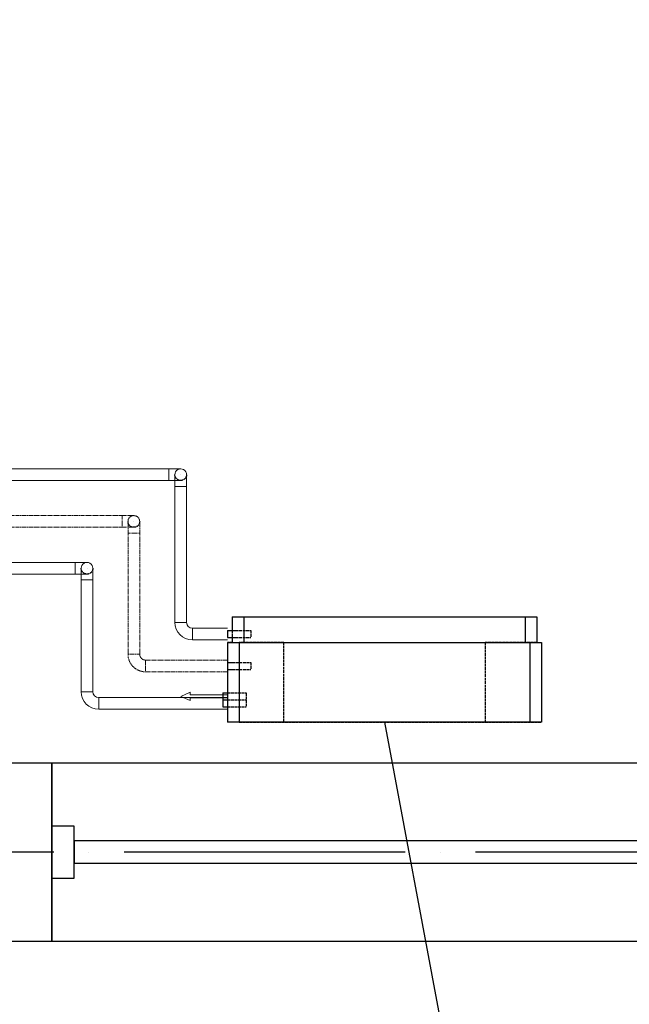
# Model space of a CAD drawing. Header units: millimetres. Extents: x 9824119 to 13672909, y -72394 to 462135.
# Tile 326 of 656: x 10186562 to 10187863, y 7200 to 9303. Entities that reach past the tile are written whole.
import ezdxf
from ezdxf import colors
from ezdxf.entities.mleader import LeaderData, LeaderLine
from ezdxf.math import Vec2, Vec3

# ---------------------------------------------------------------- set-up
doc = ezdxf.new("R2010")
doc.units = ezdxf.units.MM
for name, pattern in [('ACAD_ISO04W100', [30, 24, -3, 0, -3]), ('Hidden', [3, 2, -1]), ('UnderFloor', [7.5, 6, -1.5])]:
    doc.linetypes.add(name, pattern=pattern)
for name, color, linetype in [('MAGI_GENERAL', 7, 'Continuous'), ('PIPE-H1', 7, 'Continuous'), ('PIPE-H1-COMPONENT-', 7, 'Continuous')]:
    doc.layers.add(name, color=color, linetype=linetype)
doc.layers.add('Оси', color=1, linetype='ACAD_ISO04W100', lineweight=0)
doc.styles.add('ISOCPEUR', font='isocpeui.ttf')
doc.styles.add('СПДС', font='isocpeur.ttf')

# ---------------------------------------------------------------- blocks, each defined once
blk = doc.blocks.new('A$C04BF76B1')
at = {"color": 5}
for points in [[(-1352.5, 569.8), (67.5, 569.8), (67.5, 189.8), (-1352.5, 189.8)], [(-1305, 435.3), (-1305, 324.3), (-1352.5, 324.3), (-1352.5, 435.3)], [(67.5, 435.3), (67.5, 324.3), (20, 324.3), (20, 435.3)], [(20, 403.5), (20, 356), (-1305, 356), (-1305, 403.5)]]:
    blk.add_lwpolyline(points, close=True, dxfattribs=at)
blk = doc.blocks.new('вамвамамавмвмммм')
at = {"color": 253, "lineweight": 25}
blk.add_lwpolyline([(1602659.5, 1371144.6), (1601269.5, 1371144.6), (1601269.5, 1370764.6), (1602659.5, 1370764.6)], close=True, dxfattribs=at)
at = {"layer": 'Оси', "color": 18, "lineweight": 25, "ltscale": 25, "true_color": 0x000000}
blk.add_line((1608664.5, 1370954.6), (1571167, 1370954.6), dxfattribs=at)
at = {"color": 253, "lineweight": 25, "xscale": -1}
blk.add_blockref('A$C04BF76B1', (1602727, 1370574.9), dxfattribs=at)
blk = doc.blocks.new('_None')
blk = doc.blocks.new('*U3668')
at = {"layer": 'PIPE-H1', "color": 82, "linetype": 'Continuous', "lineweight": 20, "extrusion": (-1, 0, 0)}
blk.add_ellipse((10186880.8, 8331.3, 12.5), major_axis=(0, -12.5), ratio=1, start_param=0, end_param=3.141593, dxfattribs=at)
at = {"layer": 'PIPE-H1', "color": 82, "linetype": 'Continuous', "lineweight": 20, "extrusion": (0, -1, 0)}
for centre in [(10186880.8, 8343.8, 37.5), (10186880.8, 8318.8, 37.5)]:
    blk.add_ellipse(centre, major_axis=(0, 0, -25), ratio=1, start_param=0, end_param=1.570796, dxfattribs=at)
blk = doc.blocks.new('*U3669')
at = {"layer": 'PIPE-H1', "color": 82, "linetype": 'Continuous', "lineweight": 20}
for p, q in [((10186880.8, 8343.8, 12.5), (10184113.3, 8343.8, 12.5)), ((10186880.8, 8318.8, 12.5), (10184113.3, 8318.8, 12.5))]:
    blk.add_line(p, q, dxfattribs=at)
blk = doc.blocks.new('*U3670')
at = {"layer": 'PIPE-H1', "color": 7, "linetype": 'Continuous', "lineweight": -3}
blk.add_line((10186905.8, 8331.3, 285), (10186905.8, 8331.3, 284), dxfattribs=at)
blk = doc.blocks.new('*U3671')
at = {"layer": 'PIPE-H1', "color": 82, "linetype": 'Continuous', "lineweight": 20, "extrusion": (0, 0, -1)}
blk.add_ellipse((10186905.8, 8331.3, 535), major_axis=(-12.5, 0), ratio=1, start_param=0, end_param=3.141593, dxfattribs=at)
at = {"layer": 'PIPE-H1', "color": 1, "linetype": 'UnderFloor', "lineweight": -3, "extrusion": (0, 0, -1)}
blk.add_ellipse((10186905.8, 8331.3, 535), major_axis=(12.5, 0), ratio=1, start_param=0, end_param=3.141593, dxfattribs=at)
at = {"layer": 'PIPE-H1', "color": 82, "linetype": 'Continuous', "lineweight": 20, "extrusion": (-1, 0, 0)}
for centre in [(10186893.3, 8306.3, 535), (10186918.3, 8306.3, 535)]:
    blk.add_ellipse(centre, major_axis=(0, 0, 25), ratio=1, start_param=0, end_param=1.570796, dxfattribs=at)
at = {"layer": 'PIPE-H1', "color": 82, "linetype": 'Continuous', "lineweight": 20, "extrusion": (0, -1, 0)}
blk.add_ellipse((10186905.8, 8306.3, 560), major_axis=(12.5, 0), ratio=1, start_param=0, end_param=3.141593, dxfattribs=at)
blk = doc.blocks.new('*U3672')
at = {"layer": 'PIPE-H1', "color": 82, "linetype": 'Continuous', "lineweight": 20}
for p, q in [((10186893.3, 8015.6, 560), (10186893.3, 8306.3, 560)), ((10186918.3, 8015.6, 560), (10186918.3, 8306.3, 560))]:
    blk.add_line(p, q, dxfattribs=at)
blk = doc.blocks.new('*U3673')
at = {"layer": 'PIPE-H1', "color": 82, "linetype": 'Continuous', "lineweight": 20}
for major_axis in [(-37.5, 0), (-12.5, 0)]:
    blk.add_ellipse((10186930.8, 8015.6, 560), major_axis=major_axis, ratio=1, start_param=0, end_param=1.570796, dxfattribs=at)
at = {"layer": 'PIPE-H1', "color": 82, "linetype": 'Continuous', "lineweight": 20, "extrusion": (0, 1, 0)}
blk.add_ellipse((10186905.8, 8015.6, 560), major_axis=(-12.5, 0), ratio=1, start_param=0, end_param=3.141593, dxfattribs=at)
at = {"layer": 'PIPE-H1', "color": 82, "linetype": 'Continuous', "lineweight": 20, "extrusion": (1, 0, 0)}
blk.add_ellipse((10186930.8, 7990.6, 560), major_axis=(0, 12.5), ratio=1, start_param=0, end_param=3.141593, dxfattribs=at)
blk = doc.blocks.new('*U3674')
at = {"layer": 'PIPE-H1', "color": 82, "linetype": 'Continuous', "lineweight": 20}
for p, q in [((10187005.8, 8003.1, 560), (10186930.8, 8003.1, 560)), ((10187005.8, 7978.1, 560), (10186930.8, 7978.1, 560))]:
    blk.add_line(p, q, dxfattribs=at)
blk = doc.blocks.new('*U4054')
at = {"layer": 'PIPE-H1', "color": 1, "linetype": 'Continuous', "lineweight": 20, "extrusion": (-1, 0, 0)}
blk.add_ellipse((10186680.8, 8131.3, 12.5), major_axis=(0, -12.5), ratio=1, start_param=0, end_param=3.141593, dxfattribs=at)
at = {"layer": 'PIPE-H1', "color": 1, "linetype": 'Continuous', "lineweight": 20, "extrusion": (0, -1, 0)}
for centre in [(10186680.8, 8143.8, 37.5), (10186680.8, 8118.8, 37.5)]:
    blk.add_ellipse(centre, major_axis=(0, 0, -25), ratio=1, start_param=0, end_param=1.570796, dxfattribs=at)
blk = doc.blocks.new('*U4055')
at = {"layer": 'PIPE-H1', "color": 1, "linetype": 'Continuous', "lineweight": 20}
for p, q in [((10186680.8, 8143.8, 12.5), (10183913.3, 8143.8, 12.5)), ((10186680.8, 8118.8, 12.5), (10183913.3, 8118.8, 12.5))]:
    blk.add_line(p, q, dxfattribs=at)
blk = doc.blocks.new('*U4056')
at = {"layer": 'PIPE-H1', "color": 7, "linetype": 'Continuous', "lineweight": -3}
blk.add_line((10186705.8, 8131.3, 146), (10186705.8, 8131.3, 145), dxfattribs=at)
blk = doc.blocks.new('*U4057')
at = {"layer": 'PIPE-H1', "color": 1, "linetype": 'Continuous', "lineweight": 20, "extrusion": (0, 0, -1)}
blk.add_ellipse((10186705.8, 8131.3, 396), major_axis=(-12.5, 0), ratio=1, start_param=0, end_param=3.141593, dxfattribs=at)
at = {"layer": 'PIPE-H1', "color": 1, "linetype": 'UnderFloor', "lineweight": -3, "extrusion": (0, 0, -1)}
blk.add_ellipse((10186705.8, 8131.3, 396), major_axis=(12.5, 0), ratio=1, start_param=0, end_param=3.141593, dxfattribs=at)
at = {"layer": 'PIPE-H1', "color": 1, "linetype": 'Continuous', "lineweight": 20, "extrusion": (-1, 0, 0)}
for centre in [(10186693.3, 8106.3, 396), (10186718.3, 8106.3, 396)]:
    blk.add_ellipse(centre, major_axis=(0, 0, 25), ratio=1, start_param=0, end_param=1.570796, dxfattribs=at)
at = {"layer": 'PIPE-H1', "color": 1, "linetype": 'Continuous', "lineweight": 20, "extrusion": (0, -1, 0)}
blk.add_ellipse((10186705.8, 8106.3, 421), major_axis=(12.5, 0), ratio=1, start_param=0, end_param=3.141593, dxfattribs=at)
blk = doc.blocks.new('*U4058')
at = {"layer": 'PIPE-H1', "color": 1, "linetype": 'Continuous', "lineweight": 20}
for p, q in [((10186693.3, 7867.6, 421), (10186693.3, 8106.3, 421)), ((10186718.3, 7867.6, 421), (10186718.3, 8106.3, 421))]:
    blk.add_line(p, q, dxfattribs=at)
blk = doc.blocks.new('*U4059')
at = {"layer": 'PIPE-H1', "color": 1, "linetype": 'Continuous', "lineweight": 20}
for major_axis in [(-37.5, 0), (-12.5, 0)]:
    blk.add_ellipse((10186730.8, 7867.6, 421), major_axis=major_axis, ratio=1, start_param=0, end_param=1.570796, dxfattribs=at)
at = {"layer": 'PIPE-H1', "color": 1, "linetype": 'Continuous', "lineweight": 20, "extrusion": (0, 1, 0)}
blk.add_ellipse((10186705.8, 7867.6, 421), major_axis=(-12.5, 0), ratio=1, start_param=0, end_param=3.141593, dxfattribs=at)
at = {"layer": 'PIPE-H1', "color": 1, "linetype": 'Continuous', "lineweight": 20, "extrusion": (1, 0, 0)}
blk.add_ellipse((10186730.8, 7842.6, 421), major_axis=(0, 12.5), ratio=1, start_param=0, end_param=3.141593, dxfattribs=at)
blk = doc.blocks.new('*U4060')
at = {"layer": 'PIPE-H1', "color": 1, "linetype": 'Continuous', "lineweight": 20}
for p, q in [((10187005.8, 7855.1, 421), (10186730.8, 7855.1, 421)), ((10187005.8, 7830.1, 421), (10186730.8, 7830.1, 421))]:
    blk.add_line(p, q, dxfattribs=at)
blk = doc.blocks.new('*U4061')
at = {"layer": 'PIPE-H1', "color": 5, "linetype": 'Hidden', "lineweight": 20, "extrusion": (-1, 0, 0)}
blk.add_ellipse((10186780.8, 8231.3, 12.5), major_axis=(0, -12.5), ratio=1, start_param=0, end_param=3.141593, dxfattribs=at)
at = {"layer": 'PIPE-H1', "color": 5, "linetype": 'Hidden', "lineweight": 20, "extrusion": (0, -1, 0)}
for centre in [(10186780.8, 8243.8, 37.5), (10186780.8, 8218.8, 37.5)]:
    blk.add_ellipse(centre, major_axis=(0, 0, -25), ratio=1, start_param=0, end_param=1.570796, dxfattribs=at)
blk = doc.blocks.new('*U4062')
at = {"layer": 'PIPE-H1', "color": 5, "linetype": 'Hidden', "lineweight": 20}
for p, q in [((10186780.8, 8243.8, 12.5), (10184013.3, 8243.8, 12.5)), ((10186780.8, 8218.8, 12.5), (10184013.3, 8218.8, 12.5))]:
    blk.add_line(p, q, dxfattribs=at)
blk = doc.blocks.new('*U4063')
at = {"layer": 'PIPE-H1', "color": 7, "linetype": 'Continuous', "lineweight": -3}
for p, q in [((10186805.8, 8231.3, 300), (10186805.8, 8231.3, 299)), ((10186805.8, 8231.3, 50), (10186805.8, 8231.3, 49))]:
    blk.add_line(p, q, dxfattribs=at)
blk = doc.blocks.new('*U4064')
at = {"layer": 'PIPE-H1', "color": 5, "linetype": 'Hidden', "lineweight": 20, "extrusion": (0, 0, -1)}
blk.add_ellipse((10186805.8, 8231.3, 550), major_axis=(-12.5, 0), ratio=1, start_param=0, end_param=3.141593, dxfattribs=at)
at = {"layer": 'PIPE-H1', "color": 1, "linetype": 'UnderFloor', "lineweight": -3, "extrusion": (0, 0, -1)}
blk.add_ellipse((10186805.8, 8231.3, 550), major_axis=(12.5, 0), ratio=1, start_param=0, end_param=3.141593, dxfattribs=at)
at = {"layer": 'PIPE-H1', "color": 5, "linetype": 'Hidden', "lineweight": 20, "extrusion": (-1, 0, 0)}
for centre in [(10186793.3, 8206.3, 550), (10186818.3, 8206.3, 550)]:
    blk.add_ellipse(centre, major_axis=(0, 0, 25), ratio=1, start_param=0, end_param=1.570796, dxfattribs=at)
at = {"layer": 'PIPE-H1', "color": 5, "linetype": 'Hidden', "lineweight": 20, "extrusion": (0, -1, 0)}
blk.add_ellipse((10186805.8, 8206.3, 575), major_axis=(12.5, 0), ratio=1, start_param=0, end_param=3.141593, dxfattribs=at)
blk = doc.blocks.new('*U4065')
at = {"layer": 'PIPE-H1', "color": 5, "linetype": 'Hidden', "lineweight": 20}
for p, q in [((10186793.3, 7947.6, 575), (10186793.3, 8206.3, 575)), ((10186818.3, 7947.6, 575), (10186818.3, 8206.3, 575))]:
    blk.add_line(p, q, dxfattribs=at)
blk = doc.blocks.new('*U4066')
at = {"layer": 'PIPE-H1', "color": 5, "linetype": 'Hidden', "lineweight": 20}
for major_axis in [(-37.5, 0), (-12.5, 0)]:
    blk.add_ellipse((10186830.8, 7947.6, 575), major_axis=major_axis, ratio=1, start_param=0, end_param=1.570796, dxfattribs=at)
at = {"layer": 'PIPE-H1', "color": 5, "linetype": 'Hidden', "lineweight": 20, "extrusion": (0, 1, 0)}
blk.add_ellipse((10186805.8, 7947.6, 575), major_axis=(-12.5, 0), ratio=1, start_param=0, end_param=3.141593, dxfattribs=at)
at = {"layer": 'PIPE-H1', "color": 5, "linetype": 'Hidden', "lineweight": 20, "extrusion": (1, 0, 0)}
blk.add_ellipse((10186830.8, 7922.6, 575), major_axis=(0, 12.5), ratio=1, start_param=0, end_param=3.141593, dxfattribs=at)
blk = doc.blocks.new('*U4067')
at = {"layer": 'PIPE-H1', "color": 5, "linetype": 'Hidden', "lineweight": 20}
for p, q in [((10187005.8, 7935.1, 575), (10186830.8, 7935.1, 575)), ((10187005.8, 7910.1, 575), (10186830.8, 7910.1, 575))]:
    blk.add_line(p, q, dxfattribs=at)
blk = doc.blocks.new('*U4108')
at = {"layer": 'PIPE-H1-COMPONENT-', "color": 7, "linetype": 'Continuous', "lineweight": -3}
blk.add_line((10187005.8, 7842.6, 421), (10187005.8, 7842.6, 420), dxfattribs=at)
blk = doc.blocks.new('*U4109')
at = {"layer": 'PIPE-H1-COMPONENT-', "color": 11, "linetype": 'Continuous', "lineweight": 20}
for p, q in [((10186925.8, 7866.6, 360), (10186905.8, 7857.6, 360)), ((10186905.8, 7857.6, 360), (10186925.8, 7848.6, 360)), ((10186925.8, 7860.6, 360), (10186925.8, 7866.6, 360)), ((10187005.8, 7860.6, 360), (10186925.8, 7860.6, 360)), ((10186925.8, 7848.6, 360), (10186925.8, 7854.6, 360)), ((10186925.8, 7854.6, 360), (10187005.8, 7854.6, 360)), ((10187005.8, 7854.6, 360), (10187005.8, 7860.6, 360))]:
    blk.add_line(p, q, dxfattribs=at)
at = {"layer": 'PIPE-H1-COMPONENT-', "color": 11, "linetype": 'Continuous', "lineweight": 20, "extrusion": (-1, 0, 0)}
blk.add_circle((-7857.6, 360, -10187005.8), 7.5, dxfattribs=at)
blk = doc.blocks.new('*U4110')
at = {"layer": 'MAGI_GENERAL', "color": 1, "linetype": 'UnderFloor', "lineweight": -3}
for p, q in [((10187015.8, 8027.6, 100), (10187015.8, 8027.6, 535.5)), ((10187665.8, 8027.6, 535.5), (10187665.8, 8027.6, 100)), ((10187015.8, 7998.1, 535.5), (10187015.8, 7983.1, 535.5)), ((10187015.8, 7998.1, 100), (10187015.8, 7972.6, 100)), ((10187023.1, 7998.1, 560), (10187055.8, 7998.1, 560)), ((10187015.8, 7972.6, 100), (10187005.8, 7972.6, 100)), ((10187005.8, 7972.6, 100), (10187005.8, 7972.6)), ((10187005.8, 7972.6, 100), (10187005.8, 7972.6, 535.5)), ((10187015.8, 7972.6, 100), (10187005.8, 7972.6, 100)), ((10187015.8, 7972.6, 535.5), (10187015.8, 7972.6, 100)), ((10187023.1, 7983.1, 560), (10187055.8, 7983.1, 560)), ((10187040.8, 7972.6, 620), (10187030.8, 7972.6, 586.2)), ((10187040.8, 7972.6, 100), (10187665.8, 7972.6, 100)), ((10187125.8, 7972.6, 100), (10187040.8, 7972.6, 100)), ((10187125.8, 7802.6, 100), (10187125.8, 7972.6, 100)), ((10187125.8, 7972.6, 100), (10187125.8, 7972.6)), ((10187555.8, 7972.6, 100), (10187555.8, 7802.6, 100)), ((10187665.8, 7972.6, 100), (10187555.8, 7972.6, 100)), ((10187555.8, 7972.6, 100), (10187555.8, 7972.6)), ((10187665.8, 7972.6, 100), (10187640.8, 7972.6, 100)), ((10187665.8, 7972.6, 535.5), (10187650.8, 7972.6, 586.2)), ((10187665.8, 7972.6, 100), (10187665.8, 7972.6, 535.5)), ((10187675.8, 7972.6, 100), (10187675.8, 7972.6)), ((10187675.8, 7972.6, 535.5), (10187675.8, 7972.6, 100)), ((10187005.8, 7930.1, 100), (10187005.8, 7915.1, 100)), ((10187005.8, 7930.1, 535.5), (10187005.8, 7915.1, 535.5)), ((10187005.8, 7930.1, 100), (10187005.8, 7915.1, 100)), ((10187016.3, 7930.1, 575), (10187055.8, 7930.1, 575)), ((10187016.3, 7915.1, 575), (10187055.8, 7915.1, 575)), ((10187005.8, 7865.1, 360), (10187045.8, 7865.1, 360)), ((10187005.8, 7865.1, 100), (10187005.8, 7802.6, 100)), ((10187005.8, 7865.1, 100), (10187005.8, 7802.6, 100)), ((10187005.8, 7850.1, 421), (10187045.8, 7850.1, 421)), ((10187005.8, 7835.1, 421), (10187045.8, 7835.1, 421)), ((10187005.8, 7802.6, 100), (10187005.8, 7802.6)), ((10187005.8, 7802.6, 535.5), (10187005.8, 7802.6, 100)), ((10187030.8, 7802.6, 100), (10187125.8, 7802.6, 100)), ((10187030.8, 7802.6, 100), (10187675.8, 7802.6, 100)), ((10187125.8, 7802.6, 100), (10187125.8, 7802.6)), ((10187555.8, 7802.6, 100), (10187555.8, 7802.6)), ((10187555.8, 7802.6, 100), (10187675.8, 7802.6, 100)), ((10187675.8, 7802.6, 100), (10187675.8, 7802.6)), ((10187675.8, 7802.6, 100), (10187675.8, 7802.6, 535.5))]:
    blk.add_line(p, q, dxfattribs=at)
at = {"layer": 'MAGI_GENERAL', "color": 7, "linetype": 'Continuous', "lineweight": -3}
for p, q in [((10187015.8, 8027.6, 535.5), (10187015.8, 7998.1, 535.5)), ((10187015.8, 8027.6, 535.5), (10187040.8, 8027.6, 620)), ((10187040.8, 8027.6, 620), (10187640.8, 8027.6, 620)), ((10187040.8, 8027.6, 620), (10187040.8, 7972.6, 620)), ((10187640.8, 8027.6, 620), (10187665.8, 8027.6, 535.5)), ((10187640.8, 8027.6, 620), (10187640.8, 7972.6, 620)), ((10187665.8, 8027.6, 535.5), (10187665.8, 7972.6, 535.5)), ((10187005.8, 7998.1, 560), (10187023.1, 7998.1, 560)), ((10187005.8, 7983.1, 560), (10187023.1, 7983.1, 560)), ((10187005.8, 7972.6, 535.5), (10187005.8, 7930.1, 535.5)), ((10187005.8, 7972.6, 535.5), (10187030.8, 7972.6, 630)), ((10187015.8, 7983.1, 535.5), (10187015.8, 7972.6, 535.5)), ((10187030.8, 7972.6, 630), (10187650.8, 7972.6, 630)), ((10187030.8, 7972.6, 630), (10187030.8, 7802.6, 630)), ((10187650.8, 7972.6, 630), (10187675.8, 7972.6, 535.5)), ((10187650.8, 7972.6, 630), (10187650.8, 7802.6, 630)), ((10187675.8, 7972.6, 535.5), (10187675.8, 7802.6, 535.5)), ((10187005.8, 7930.1, 575), (10187016.3, 7930.1, 575)), ((10187005.8, 7915.1, 575), (10187016.3, 7915.1, 575)), ((10187005.8, 7915.1, 535.5), (10187005.8, 7802.6, 535.5)), ((10186995.8, 7865.1, 360), (10187005.8, 7865.1, 360)), ((10186995.8, 7850.1, 421), (10187005.8, 7850.1, 421)), ((10186995.8, 7835.1, 421), (10187005.8, 7835.1, 421)), ((10187030.8, 7802.6, 630), (10187005.8, 7802.6, 535.5)), ((10187650.8, 7802.6, 630), (10187030.8, 7802.6, 630)), ((10187675.8, 7802.6, 535.5), (10187650.8, 7802.6, 630))]:
    blk.add_line(p, q, dxfattribs=at)
at = {"layer": 'MAGI_GENERAL', "color": 7, "linetype": 'Continuous', "lineweight": -3, "extrusion": (1, 0, 0)}
for centre in [(10187005.8, 7990.6, 560), (10187005.8, 7922.6, 575), (10186995.8, 7857.6, 360), (10186995.8, 7842.6, 421)]:
    blk.add_ellipse(centre, major_axis=(0, 7.5), ratio=1, start_param=0, end_param=3.141593, dxfattribs=at)
at = {"layer": 'MAGI_GENERAL', "color": 1, "linetype": 'UnderFloor', "lineweight": -3, "extrusion": (1, 0, 0)}
for centre in [(10187055.8, 7990.6, 560), (10187055.8, 7922.6, 575), (10187045.8, 7857.6, 360), (10187045.8, 7842.6, 421)]:
    blk.add_ellipse(centre, major_axis=(0, 7.5), ratio=1, start_param=0, end_param=3.141593, dxfattribs=at)

msp = doc.modelspace()

# ---------------------------------------------------------------- block references
msp.add_blockref('вамвамамавмвмммм', (8583971.2, -1363429.7))
at = {"layer": 'PIPE-H1'}
for name in ['*U3669', '*U3668', '*U3671', '*U3670', '*U3672', '*U4062', '*U4061', '*U4064', '*U4063', '*U4065', '*U4055', '*U4054', '*U4057', '*U4056', '*U4058', '*U3673', '*U3674', '*U4066', '*U4067', '*U4059', '*U4060']:
    msp.add_blockref(name, (0, 0), dxfattribs=at)
at = {"layer": 'PIPE-H1-COMPONENT-'}
for name in ['*U4109', '*U4108']:
    msp.add_blockref(name, (0, 0), dxfattribs=at)

# ---------------------------------------------------------------- next in the draw order: leaders
at = {"color": 5, "lineweight": 25, "ltscale": 15}
ml = msp.add_multileader_mtext('Standard', dxfattribs=at)
ml.set_content('{\\fGOST Common|b0|i0|c204|p34;\\W0.9;\\C256;Фанкойл напольный Qx=1,6kBm Qm=2,1kBm}', color=14, style='СПДС')
ml.set_leader_properties()
ml.set_arrow_properties(name='NONE')
ml.build(insert=Vec2(0, 0))
ml.multileader.update_dxf_attribs({"text_left_attachment_type": 6, "text_right_attachment_type": 6, "dogleg_length": 0.36, "arrow_head_size": 100})
ctx = ml.context
ctx.base_point, ctx.char_height, ctx.arrow_head_size, ctx.plane_origin = Vec3(10184806.3, 6328.8, 630), 220, 100, Vec3(10174319, -6892.3, 630)
ctx.left_attachment, ctx.right_attachment, ctx.text_align_type = 6, 6, 1
notes = []
notes.append((ctx, [(1, (1, 1, 0), (10184806, 6328.8, 630), (1, 0), 0.36, [(1, [(10184530.8, 7802.6, 630)], 0, [])])]))
ctx.mtext.insert, ctx.mtext.width, ctx.mtext.defined_height, ctx.mtext.alignment, ctx.mtext.flow_direction = Vec3(10185990.6, 6592.8, 630), 2438.932, 630, 2, 5
ctx.mtext.has_bg_fill, ctx.mtext.bg_color, ctx.mtext.bg_scale_factor, ctx.mtext.bg_transparency, ctx.mtext.use_window_bg_color = 1, -1027028792, 1.5, 0, 1
ml = msp.add_multileader_mtext('Standard', dxfattribs=at)
ml.set_content('{\\fGOST Common|b0|i0|c204|p34;\\W0.9;\\C256;Фанкойл напольный Qx=1,6kBm Qm=2,1kBm}', color=14, style='СПДС')
ml.set_leader_properties()
ml.set_arrow_properties(name='NONE')
ml.build(insert=Vec2(0, 0))
ml.multileader.update_dxf_attribs({"text_left_attachment_type": 6, "text_right_attachment_type": 6, "dogleg_length": 0.36, "arrow_head_size": 100})
ctx = ml.context
ctx.base_point, ctx.char_height, ctx.arrow_head_size, ctx.plane_origin = Vec3(10187616.3, 6328.8, 630), 220, 100, Vec3(10177129, -6892.3, 630)
ctx.left_attachment, ctx.right_attachment, ctx.text_align_type = 6, 6, 1
notes.append((ctx, [(1, (1, 1, 0), (10187616, 6328.8, 630), (1, 0), 0.36, [(1, [(10187340.8, 7802.6, 630)], 0, [])])]))
ctx.mtext.insert, ctx.mtext.width, ctx.mtext.defined_height, ctx.mtext.alignment, ctx.mtext.flow_direction = Vec3(10188800.6, 6592.8, 630), 2438.932, 630, 2, 5
ctx.mtext.has_bg_fill, ctx.mtext.bg_color, ctx.mtext.bg_scale_factor, ctx.mtext.bg_transparency, ctx.mtext.use_window_bg_color = 1, -1027028792, 1.5, 0, 1
for ctx, leaders in notes:
    for number, flags, end, landing, length, lines in leaders:
        leader = LeaderData()
        leader.index, (leader.has_last_leader_line, leader.has_dogleg_vector, leader.attachment_direction) = number, flags
        leader.last_leader_point, leader.dogleg_vector, leader.dogleg_length = Vec3(end), Vec3(landing), length
        for number, points, colour, breaks in lines:
            line = LeaderLine()
            line.index, line.vertices, line.color, line.breaks = number, Vec3.list(points), colors.encode_raw_color(colour), breaks
            leader.lines.append(line)
        ctx.leaders.append(leader)

# ---------------------------------------------------------------- next in the draw order: block references
at = {"layer": 'MAGI_GENERAL'}
msp.add_blockref('*U4110', (0, 0), dxfattribs=at)

# ---------------------------------------------------------------- next in the draw order: texts
at = {"char_height": 300, "attachment_point": 1, "style": 'ISOCPEUR'}
for s, insert, width in [('\\pi13638.10589;{\\fISOCPEUR|b0|i0|c204|p34;\\H1.66667x;\\L\\C7;\\P\\pi10874.35036;\\H1.1x;Общие указания\\l\\P\\pi13638.10589;\\P\\pi-900,l1200,t1200;\\H0.72727x;1.^IПроект выполнен на основании задания заказчика и задания на проектирование архитектурно-строительных чертежей.\\P2.^IПроект соответствует действующим нормам :\\P\\pl900,t900;\\fSymbol|b0|i0|c2|p18;·^I\\fISOCPEUR|b0|i0|c204|p34;КМК 2. 04.05-97* "Отопление, вентиляция и кондиционирование воздуха".\\P\\fSymbol|b0|i0|c2|p18;·^I\\fISOCPEUR|b0|i0|c204|p34;ШНК 2.08.02-09* "Общественные здания и сооружение" \\P\\fSymbol|b0|i0|c2|p18;·^I\\fISOCPEUR|b0|i0|c204|p34;КМК 2.01.01-94 "Климатические и физико-геологические данные для проектирования".\\P\\fSymbol|b0|i0|c2|p18;·^I\\fISOCPEUR|b0|i0|c204|p34;КМК 2.01.04-97* "Строительная теплотехника".\\P\\fSymbol|b0|i0|c2|p18;·^I\\fISOCPEUR|b0|i0|c204|p34;ГОСТ 21.602-2003 "Правила выполнения рабочей документации отопления, вентиляции и кондиционирования".\\P\\fSymbol|b0|i0|c2|p18;·^I\\fISOCPEUR|b0|i0|c204|p34;ШНК \\fISOCPEUR|b0|i0|c186|p34;2.01.02-04\\fISOCPEUR|b0|i0|c204|p34; - \\fISOCPEUR|b0|i0|c186|p34;"\\fISOCPEUR|b0|i0|c204|p34;Пожарная безопасность зданий и сооружений\\fISOCPEUR|b0|i0|c186|p34;"\\fISOCPEUR|b0|i0|c204|p34;;\\P\\pl1200,t1200;3.^I  Расчетные параметры наружного воздуха для проектирования отопления, вентиляции и кондиционирования воздуха приняты по КМК 2.01.01-94.\\P\\pi-300,l300,tz;      Для проектирования отопления, вентиляции и кондиционирования воздуха: \\P\\pl1500,t1500;-^IХолодный  период  года Тн\\fISOCPEUR|b0|i0|c186|p34;=-14.0°C\\fISOCPEUR|b0|i0|c204|p34;; I=-12,4 кДж/кг (Парам. Б);\\P-^IТеплый  период  года Тн=33°C; I=55,7 кДж/кг  (Парам. А);\\P-^IТеплый  период  года Тн=37,5°C; I=65,2 кДж/кг (Парам. Б);\\P-^IСкорость ветра  - V=1,6 м/сек - холодный период;\\P-^IСкорость ветра  - V=1,9 м/сек - теплый  период;\\P-^IПродолжительность отопительного периода  Zот.пер.=129суток;\\P-^IСредняя температура отопительного периода  tот.пер.=2,7°C;\\P-^IБарометрическое давление в районе строительства Рбар=950 Гпа.\\P\\pi600,l0,tz;\\P\\pi11458.1097;\\LТЕПЛОСНАБЖЕНИЕ\\P\\pi13638.10589;\\l\\P\\pi0;\\C0;В качестве источника тепла выбран установленный во дворе здания тепловой насос, рассчитанный на работу в температурном режиме 40–30 °C.^J^JСистема отопления спроектирована как двухтрубная, в ней используются напольный фанкойл.\\P^JОсновным источником тепла является тепловой насос. \\P^JОсновное охлаждение осуществляется с помощью\\Pтепловых насосов. Для отвода конденсата, образующегося в фанкойлах, предусмотрены дренажные трубы. Основные водосточные и обратные трубы выполнены из полипропилена. \\P\\pi600;^JОсновные подающие и обратные трубы выполнены из полипропилена. Слив воды из системы осуществляется через регулировочный узел. Для снижения теплопотерь через трубы выполнены работы по теплоизоляции.\\C7; \\P\\pi12278.10827;\\LОТОПЛЕНИЕ\\l\\P\\pi0;  Для достижения  комфортных условий в зимнее время и компенсации теплопотерь в помещениях установлены \\C0;фанкойл\\C7;ы обеспечивающие в помещениях нормируемую температуру воздуха:\\P\\pi-300,l1500,t1500;-^IКабинет врача +20°C.\\P-^IЗал       +22°C.\\P-^IФизиотерапия     +21°C.\\P\\pi0,l0,tz;   На каждом приборе предусматривается устанавка термостатического клапана и запорного крана. Рекомендуется применить трубопроводы стабильные полипропиленовые. Система теплоснабжения \\C0;фанкойл\\C7;ов двухтрубная с принудительной циркуляцией, горизонтальная. Удаление воздуха осуществляется из воздухоспускных кранов установленных в \\C0;фанкойл\\C7;ах. Все монтажные и наладочные работы проводить в соответствии с нормативными документами и инструкциям фирм-изготовителя.}', (9986122.2, 27067.1), 27276.212), ('{\\fISOCPEUR|b0|i0|c204|p34;\\C7;^I\\A1;\\L\\P\\pi10515.36534;\\H1.33333x;ВЕНТИЛЯЦИЯ\\P\\pi0;\\l^IВ здании предусмотрена приточно-вытяжная вентиляция с естественным и \\Pмеханическим побуждением, для функционально различных и конструктивно раздельных групп \\Pпомещений.   ^I  \\P^IТакже предусматривается естественная вентиляция с удалением и поступлением воздуха через окна и двери.\\P^IУдаление воздуха из помещений производится с помощью вытяжных решеток.\\P^IМатериал воздуховодов - тонколистовая оцинкованная сталь по ГОСТ 14918-80.\\P^IВоздуховоды систем вытяжной вентиляции выполняются класса "Н" (нормально плотный).\\P^IМонтаж систем вентиляции выполнить в соответствии с \\A0;КМК 3.05.01.-9\\A1;7\\P\\A0;\\L\\P\\pi12075.36144;\\P\\pi7995.37164;ПРИМЕЧАНИЯ (ТЕПЛОСНАБЖЕНИЕ)\\P\\pi-900,l900,t900;\\l1.^IЧертеж читать совместно со спецификацией и с другими разделами проекта.\\P2.^IМонтаж оборудования и трубопроводов производить в соответствии с местными \\P\\pi0;действующими нормами и правилами, и требованиями завода-изготовителя оборудования.\\P\\pi-900;3.^IТрубопроводы системы теплоснабжения радиаторов приняты полипропиленовыми.\\P4.^IНа планах и схемах указаны наружный диаметр и толщина стенки полипропиленовых \\P\\pi0;трубопроводов.\\P\\pi-900;5.^IПриборы и трубопроводы нанесены условно.\\P6.^IУклон трубопроводов выполнить согласно схемам в сторону ближайшего вертикального \\P\\pi0;стояка.\\P\\pi-900;7.^IВсе отметки указаны от уровня пола этажа. \\P8.^IКрепить трубу в штробе каждые 2 метра.\\P9.^IТрубопроводы отопления, прокладываемые в полу покрыть трубчатой тепловой изоляцией \\P\\pi0;из вспученного полителена "Isocom" толщиной 9 мм.\\P\\pi-900;10.^IДиаметры запорно-регулирующей арматуры и фильтров соответствуют диаметру \\P\\pi0;трубопроводов, если не указано иное.\\P\\pi3390,l600,tz;\\P\\pi5455.37799,l0;\\LПРИМЕЧАНИЯ (ВЕНТИЛЯЦИЯ И КОНДИЦИОНИРОВАНИЕ)\\l\\P\\pi-900,l900,t900;1.^IВентиляционные системы показаны условно.\\P2.^IЧертеж читать совместно со спецификацией и остальными разделами проекта \\P3.^IВсе неплотности при пересечении инженерными коммуникациями огнестойких стен, \\P\\pi0;перекрытий и перегородок заделать материалами, соответствующими по степени \\Pогнестойкости пересекаемым ограждениям.\\P\\pi-900;4.^IВ сан-узлах двери не оборудованные переточными решетками, предусмотреть с \\P\\pi0;подрезкой дверного полотна, высота щели не менее 20 мм. Если конструкция дверей не \\Pпозволяет предусмотреть щели в нижней части, то необходимо выполнить установку \\Pжалюзийной решетки в нижней половине двери.\\P\\pi-900;5.^IРазместить все приборы для измерения температуры, давления и скорости потока в \\P\\pi0;доступных местах с прямыми секциями труб или воздуховодов наверху или внизу, \\Pсогласно рекомендациям завода изготовителя для точности показаний.\\P\\pi-900;6.^IУстановить расположение диффузоров, отдушин и вентиляционных решеток согласно \\P\\pi0;архитектурным планам потолка, освещения и другим деталям/узлам потолка и \\Pвыполнить незначительные изменения для обеспечения соответствия.\\P\\pi-900;7.^IМонтаж оборудования выполнить в соответствии с местными нормами и правилами, а \\P\\pi0;так же требованиями завода-изготовителя оборудования \\P\\pi-900;8.^IВсе отметки оборудований даны от пола этажа.\\P}', (10015733.6, 26003.4), 24350.724)]:
    msp.add_mtext(s, dxfattribs=dict(at, insert=insert, width=width))

doc.saveas('drawing.dxf')
